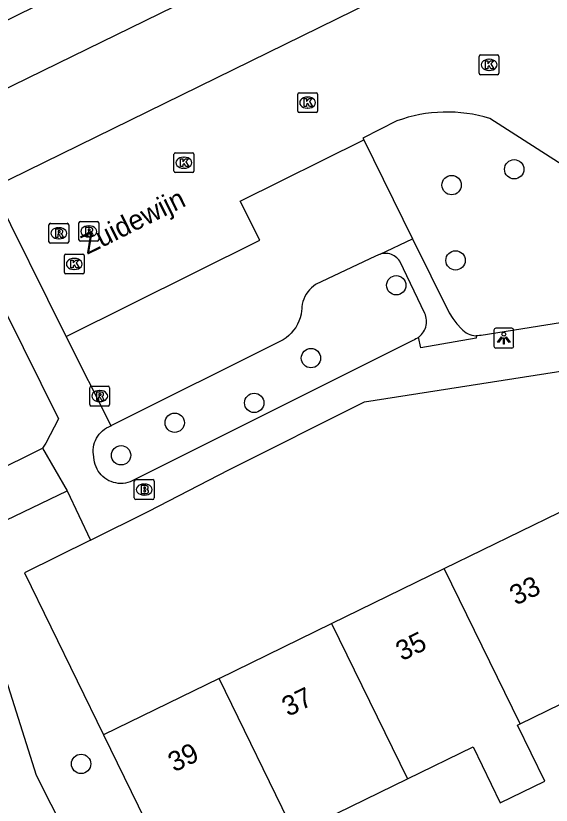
# Model space of a CAD drawing. Extents: x 157793 to 159380, y 380882 to 382313.
# Drawn here: x 158668.16 to 158695.22, y 381712.53 to 381752.4 of the extents above; entities that cross this region are included whole.
import ezdxf

# ---------------------------------------------------------------- set-up
doc = ezdxf.new("R2010")
doc.units = 0
for name, color, linetype in [('IMGEO_Boom', 7, 'Continuous'), ('IMGEO_Brandkraan', 7, 'Continuous'), ('IMGEO_Groenvoorziening', 7, 'Continuous'), ('IMGEO_Kolk', 7, 'Continuous'), ('IMGEO_Lichtpunt', 7, 'Continuous'), ('IMGEO_Openbare_ruimte_label', 7, 'Continuous'), ('IMGEO_Pand', 7, 'Continuous'), ('IMGEO_Pand_nummerreeks', 7, 'Continuous'), ('IMGEO_Parkeervlak_open', 7, 'Continuous'), ('IMGEO_Rijbaan_lokaal_open', 7, 'Continuous'), ('IMGEO_Rioolput', 7, 'Continuous'), ('IMGEO_Voetpad_open', 7, 'Continuous')]:
    doc.layers.add(name, color=color, linetype=linetype)

msp = doc.modelspace()

# ---------------------------------------------------------------- linework, layer by layer
at = {"layer": 'IMGEO_Boom'}
for centre in [(158693.345, 381744.646), (158690.183, 381743.849), (158690.382, 381740.046), (158687.385, 381738.788), (158683.075, 381735.11), (158680.208, 381732.848), (158676.19, 381731.848), (158673.48, 381730.202), (158671.459, 381714.62)]:
    msp.add_circle(centre, 0.489, dxfattribs=at)
at = {"layer": 'IMGEO_Brandkraan'}
for p, q in [((158674.149, 381728.047), (158674.149, 381728.899)), ((158674.224, 381728.973), (158675.076, 381728.973)), ((158674.637, 381728.753), (158674.662, 381728.753)), ((158675.15, 381728.899), (158675.15, 381728.047)), ((158675.076, 381727.973), (158674.224, 381727.973)), ((158674.66, 381728.193), (158674.635, 381728.193))]:
    msp.add_line(p, q, dxfattribs=at)
for points in [[(158674.149, 381728.047), (158674.149, 381728.899)], [(158674.224, 381728.973), (158675.076, 381728.973)], [(158674.497, 381728.673), (158674.497, 381728.273), (158674.71, 381728.273)], [(158674.728, 381728.673), (158674.497, 381728.673)], [(158675.15, 381728.899), (158675.15, 381728.047)], [(158674.676, 381728.592), (158674.622, 381728.592), (158674.622, 381728.516)], [(158674.622, 381728.516), (158674.675, 381728.516)], [(158674.684, 381728.44), (158674.622, 381728.44), (158674.622, 381728.359)], [(158674.622, 381728.359), (158674.684, 381728.359)], [(158675.076, 381727.973), (158674.224, 381727.973)]]:
    msp.add_lwpolyline(points, dxfattribs=at)
for centre, radius, start, end in [((158674.226, 381728.897), 0.0765, 91.552, 178.448), ((158674.226, 381728.897), 0.0765, 91.552, 178.448), ((158674.732, 381728.528), 0.145, 59.4692, 91.5367), ((158675.074, 381728.897), 0.0765, 1.552, 88.448), ((158675.074, 381728.897), 0.0765, 1.552, 88.448), ((158674.677, 381728.554), 0.0379, 267.8285, 90.9355), ((158674.685, 381728.399), 0.0404, 269.8759, 90.5077), ((158674.716, 381728.524), 0.251, 268.6676, 293.5347), ((158674.757, 381728.575), 0.0922, 285.5137, 58.1501), ((158674.762, 381728.383), 0.105, 301.3115, 78.989), ((158674.226, 381728.049), 0.0765, 181.552, 268.448), ((158674.226, 381728.049), 0.0765, 181.552, 268.448), ((158675.074, 381728.049), 0.0765, 271.552, 358.448), ((158675.074, 381728.049), 0.0765, 271.552, 358.448)]:
    msp.add_arc(centre, radius, start, end, dxfattribs=at)
for centre, major_axis, ratio, start_param, end_param in [((158674.636, 381728.473), (-0.387, 0.002), 0.722429, 4.712389, 7.853982), ((158674.661, 381728.473), (-0.39, 0.002), 0.717154, 1.570796, 4.712389)]:
    msp.add_ellipse(centre, major_axis=major_axis, ratio=ratio, start_param=start_param, end_param=end_param, dxfattribs=at)
at = {"layer": 'IMGEO_Groenvoorziening'}
msp.add_lwpolyline([(158671.942, 381725.923), (158668.598, 381724.27), (158672.592, 381716.085)], dxfattribs=at)
at = {"layer": 'IMGEO_Kolk'}
for p, q in [((158691.575, 381749.494), (158691.575, 381750.346)), ((158691.65, 381750.42), (158692.502, 381750.42)), ((158692.063, 381750.2), (158692.088, 381750.2)), ((158692.576, 381750.346), (158692.576, 381749.494)), ((158692.502, 381749.42), (158691.65, 381749.42)), ((158692.086, 381749.64), (158692.061, 381749.64)), ((158682.405, 381747.587), (158682.405, 381748.439)), ((158682.48, 381748.513), (158683.332, 381748.513)), ((158682.893, 381748.293), (158682.918, 381748.293)), ((158683.406, 381748.439), (158683.406, 381747.587)), ((158683.332, 381747.513), (158682.48, 381747.513)), ((158682.916, 381747.733), (158682.891, 381747.733)), ((158676.229, 381745.479), (158677.081, 381745.479)), ((158676.154, 381744.553), (158676.154, 381745.405)), ((158676.642, 381745.259), (158676.667, 381745.259)), ((158677.155, 381745.405), (158677.155, 381744.553)), ((158676.665, 381744.699), (158676.64, 381744.699)), ((158677.081, 381744.479), (158676.229, 381744.479)), ((158670.615, 381739.439), (158670.615, 381740.291)), ((158670.69, 381740.365), (158671.542, 381740.365)), ((158671.616, 381740.291), (158671.616, 381739.439)), ((158671.103, 381740.145), (158671.128, 381740.145)), ((158671.126, 381739.585), (158671.101, 381739.585)), ((158671.542, 381739.365), (158670.69, 381739.365))]:
    msp.add_line(p, q, dxfattribs=at)
for points in [[(158691.575, 381749.494), (158691.575, 381750.346)], [(158691.65, 381750.42), (158692.502, 381750.42)], [(158692.576, 381750.346), (158692.576, 381749.494)], [(158691.896, 381750.12), (158692.019, 381750.12), (158692.019, 381749.969), (158692.149, 381750.12), (158692.313, 381750.12), (158692.167, 381749.969), (158692.32, 381749.72), (158692.168, 381749.72), (158692.083, 381749.884), (158692.019, 381749.817), (158692.019, 381749.72), (158691.896, 381749.72), (158691.896, 381750.12)], [(158692.502, 381749.42), (158691.65, 381749.42)], [(158682.405, 381747.587), (158682.405, 381748.439)], [(158682.48, 381748.513), (158683.332, 381748.513)], [(158682.726, 381748.213), (158682.849, 381748.213), (158682.849, 381748.062), (158682.979, 381748.213), (158683.143, 381748.213), (158682.997, 381748.062), (158683.15, 381747.813), (158682.998, 381747.813), (158682.913, 381747.977), (158682.849, 381747.91), (158682.849, 381747.813), (158682.726, 381747.813), (158682.726, 381748.213)], [(158683.406, 381748.439), (158683.406, 381747.587)], [(158683.332, 381747.513), (158682.48, 381747.513)], [(158676.229, 381745.479), (158677.081, 381745.479)], [(158676.154, 381744.553), (158676.154, 381745.405)], [(158676.475, 381745.179), (158676.598, 381745.179), (158676.598, 381745.028), (158676.728, 381745.179), (158676.892, 381745.179), (158676.746, 381745.028), (158676.899, 381744.779), (158676.747, 381744.779), (158676.662, 381744.943), (158676.598, 381744.876), (158676.598, 381744.779), (158676.475, 381744.779), (158676.475, 381745.179)], [(158677.155, 381745.405), (158677.155, 381744.553)], [(158677.081, 381744.479), (158676.229, 381744.479)], [(158670.615, 381739.439), (158670.615, 381740.291)], [(158670.69, 381740.365), (158671.542, 381740.365)], [(158671.616, 381740.291), (158671.616, 381739.439)], [(158670.936, 381740.065), (158671.059, 381740.065), (158671.059, 381739.914), (158671.189, 381740.065), (158671.353, 381740.065), (158671.207, 381739.914), (158671.36, 381739.665), (158671.208, 381739.665), (158671.123, 381739.829), (158671.059, 381739.762), (158671.059, 381739.665), (158670.936, 381739.665), (158670.936, 381740.065)], [(158671.542, 381739.365), (158670.69, 381739.365)]]:
    msp.add_lwpolyline(points, dxfattribs=at)
for centre, start, end in [((158691.652, 381750.344), 91.552, 178.448), ((158691.652, 381750.344), 91.552, 178.448), ((158692.5, 381750.344), 1.552, 88.448), ((158692.5, 381750.344), 1.552, 88.448), ((158691.652, 381749.496), 181.552, 268.448), ((158691.652, 381749.496), 181.552, 268.448), ((158692.5, 381749.496), 271.552, 358.448), ((158692.5, 381749.496), 271.552, 358.448), ((158682.482, 381748.437), 91.552, 178.448), ((158682.482, 381748.437), 91.552, 178.448), ((158683.33, 381748.437), 1.552, 88.448), ((158683.33, 381748.437), 1.552, 88.448), ((158682.482, 381747.589), 181.552, 268.448), ((158682.482, 381747.589), 181.552, 268.448), ((158683.33, 381747.589), 271.552, 358.448), ((158683.33, 381747.589), 271.552, 358.448), ((158676.231, 381745.403), 91.552, 178.448), ((158676.231, 381745.403), 91.552, 178.448), ((158677.079, 381745.403), 1.552, 88.448), ((158677.079, 381745.403), 1.552, 88.448), ((158676.231, 381744.555), 181.552, 268.448), ((158676.231, 381744.555), 181.552, 268.448), ((158677.079, 381744.555), 271.552, 358.448), ((158677.079, 381744.555), 271.552, 358.448), ((158670.692, 381740.289), 91.552, 178.448), ((158670.692, 381740.289), 91.552, 178.448), ((158671.54, 381740.289), 1.552, 88.448), ((158671.54, 381740.289), 1.552, 88.448), ((158670.692, 381739.441), 181.552, 268.448), ((158670.692, 381739.441), 181.552, 268.448), ((158671.54, 381739.441), 271.552, 358.448), ((158671.54, 381739.441), 271.552, 358.448)]:
    msp.add_arc(centre, 0.0765, start, end, dxfattribs=at)
for centre, major_axis, ratio, start_param, end_param in [((158692.062, 381749.92), (-0.387, 0.002), 0.722429, 4.712389, 7.853982), ((158692.087, 381749.92), (-0.39, 0.002), 0.717154, 1.570796, 4.712389), ((158682.892, 381748.013), (-0.387, 0.002), 0.722429, 4.712389, 7.853982), ((158682.917, 381748.013), (-0.39, 0.002), 0.717154, 1.570796, 4.712389), ((158676.641, 381744.979), (-0.387, 0.002), 0.722429, 4.712389, 7.853982), ((158676.666, 381744.979), (-0.39, 0.002), 0.717154, 1.570796, 4.712389), ((158671.102, 381739.865), (-0.387, 0.002), 0.722429, 4.712389, 7.853982), ((158671.127, 381739.865), (-0.39, 0.002), 0.717154, 1.570796, 4.712389)]:
    msp.add_ellipse(centre, major_axis=major_axis, ratio=ratio, start_param=start_param, end_param=end_param, dxfattribs=at)
at = {"layer": 'IMGEO_Lichtpunt'}
for p, q in [((158692.322, 381736.523), (158692.322, 381735.716)), ((158692.322, 381736.523), (158692.322, 381735.716)), ((158693.224, 381736.618), (158692.416, 381736.618)), ((158693.224, 381736.618), (158692.416, 381736.618)), ((158693.318, 381735.716), (158693.318, 381736.523)), ((158693.318, 381735.716), (158693.318, 381736.523)), ((158692.416, 381735.622), (158693.224, 381735.622)), ((158692.416, 381735.622), (158693.224, 381735.622))]:
    msp.add_line(p, q, dxfattribs=at)
for points in [[(158692.696, 381736.187), (158692.735, 381736.159), (158692.547, 381735.897), (158692.509, 381735.924), (158692.696, 381736.187)], [(158692.798, 381736.139), (158692.845, 381736.139), (158692.845, 381735.817), (158692.798, 381735.817), (158692.798, 381736.139)], [(158692.908, 381736.159), (158692.946, 381736.186), (158693.133, 381735.924), (158693.094, 381735.896), (158692.908, 381736.159)]]:
    msp.add_lwpolyline(points, dxfattribs=at)
msp.add_circle((158692.821, 381736.321), 0.0994, dxfattribs=at)
for centre, start, end in [((158692.416, 381736.523), 90, 180), ((158692.416, 381736.523), 90, 180), ((158693.224, 381736.523), 0, 90), ((158693.224, 381736.523), 0, 90), ((158692.416, 381735.716), 180, 270), ((158692.416, 381735.716), 180, 270), ((158693.224, 381735.716), 270, 0), ((158693.224, 381735.716), 270, 360)]:
    msp.add_arc(centre, 0.0946, start, end, dxfattribs=at)
at = {"layer": 'IMGEO_Pand'}
for points in [[(158689.808, 381724.486), (158695.609, 381727.317), (158696.661, 381725.16)], [(158684.119, 381721.71), (158689.808, 381724.486)], [(158693.641, 381716.634), (158689.808, 381724.486)], [(158678.431, 381718.934), (158684.119, 381721.71)], [(158684.119, 381721.71), (158687.952, 381713.857)], [(158693.641, 381716.634), (158699.144, 381719.319)], [(158678.431, 381718.934), (158672.592, 381716.085)], [(158682.263, 381711.081), (158678.431, 381718.934)], [(158687.952, 381713.857), (158691.266, 381715.474), (158692.642, 381712.653), (158694.889, 381713.75), (158693.513, 381716.571), (158693.641, 381716.634)], [(158672.592, 381716.085), (158676.424, 381708.232)], [(158682.263, 381711.081), (158687.952, 381713.857)]]:
    msp.add_lwpolyline(points, dxfattribs=at)
at = {"layer": 'IMGEO_Parkeervlak_open'}
for points in [[(158685.742, 381746.13), (158688.212, 381741.139)], [(158686.565, 381740.362), (158686.332, 381740.252), (158683.311, 381738.828), (158683.199, 381738.748), (158683.095, 381738.659), (158682.999, 381738.561), (158682.913, 381738.454), (158682.836, 381738.341), (158682.769, 381738.221), (158682.714, 381738.095), (158682.67, 381737.965), (158682.638, 381737.831), (158682.618, 381737.696), (158682.611, 381737.594), (158682.603, 381737.506), (158682.573, 381737.328), (158682.528, 381737.153), (158682.468, 381736.983), (158682.393, 381736.819), (158682.303, 381736.663), (158682.2, 381736.515), (158682.083, 381736.377), (158681.955, 381736.25), (158681.817, 381736.134), (158681.668, 381736.032), (158672.991, 381731.705), (158672.973, 381731.695)]]:
    msp.add_lwpolyline(points, dxfattribs=at)
at = {"layer": 'IMGEO_Rijbaan_lokaal_open'}
for points in [[(158702.609, 381761.19), (158666.971, 381743.717)], [(158687.422, 381747.086), (158685.699, 381746.218), (158685.742, 381746.13)], [(158700.372, 381741.918), (158692.119, 381747.208)], [(158670.706, 381736.208), (158680.492, 381741.063), (158679.497, 381743.042), (158685.742, 381746.13)], [(158670.706, 381736.208), (158666.971, 381743.717)]]:
    msp.add_lwpolyline(points, dxfattribs=at)
msp.add_arc((158689.95, 381740.252), 7.286, 72.6775, 110.2983, dxfattribs=at)
at = {"layer": 'IMGEO_Rioolput'}
for p, q in [((158669.835, 381740.991), (158669.835, 381741.843)), ((158669.91, 381741.917), (158670.762, 381741.917)), ((158670.836, 381741.843), (158670.836, 381740.991)), ((158671.351, 381741.083), (158671.351, 381741.935)), ((158671.426, 381742.009), (158672.278, 381742.009)), ((158672.352, 381741.935), (158672.352, 381741.083)), ((158670.323, 381741.697), (158670.348, 381741.697)), ((158671.839, 381741.789), (158671.864, 381741.789)), ((158670.346, 381741.137), (158670.321, 381741.137)), ((158671.862, 381741.229), (158671.837, 381741.229)), ((158670.762, 381740.917), (158669.91, 381740.917)), ((158672.278, 381741.009), (158671.426, 381741.009)), ((158671.901, 381732.766), (158671.901, 381733.618)), ((158671.976, 381733.692), (158672.828, 381733.692)), ((158672.389, 381733.472), (158672.414, 381733.472)), ((158672.902, 381733.618), (158672.902, 381732.766)), ((158672.828, 381732.692), (158671.976, 381732.692)), ((158672.412, 381732.912), (158672.387, 381732.912))]:
    msp.add_line(p, q, dxfattribs=at)
for points in [[(158669.835, 381740.991), (158669.835, 381741.843)], [(158669.91, 381741.917), (158670.762, 381741.917)], [(158670.836, 381741.843), (158670.836, 381740.991)], [(158671.351, 381741.083), (158671.351, 381741.935)], [(158671.426, 381742.009), (158672.278, 381742.009)], [(158672.352, 381741.935), (158672.352, 381741.083)], [(158670.424, 381741.615), (158670.172, 381741.617), (158670.172, 381741.217)], [(158670.35, 381741.536), (158670.296, 381741.536), (158670.296, 381741.455)], [(158670.296, 381741.455), (158670.348, 381741.455)], [(158671.94, 381741.707), (158671.688, 381741.709), (158671.688, 381741.309)], [(158671.688, 381741.309), (158671.812, 381741.309), (158671.812, 381741.471), (158671.823, 381741.471)], [(158671.866, 381741.628), (158671.812, 381741.628), (158671.812, 381741.547)], [(158671.812, 381741.547), (158671.864, 381741.547)], [(158671.87, 381741.442), (158671.941, 381741.309), (158672.081, 381741.309), (158672.016, 381741.435)], [(158670.172, 381741.217), (158670.296, 381741.217), (158670.296, 381741.379), (158670.307, 381741.379)], [(158670.354, 381741.35), (158670.425, 381741.217), (158670.565, 381741.217), (158670.5, 381741.343)], [(158670.762, 381740.917), (158669.91, 381740.917)], [(158672.278, 381741.009), (158671.426, 381741.009)], [(158671.901, 381732.766), (158671.901, 381733.618)], [(158671.976, 381733.692), (158672.828, 381733.692)], [(158672.902, 381733.618), (158672.902, 381732.766)], [(158672.49, 381733.39), (158672.238, 381733.392), (158672.238, 381732.992)], [(158672.238, 381732.992), (158672.362, 381732.992), (158672.362, 381733.154), (158672.373, 381733.154)], [(158672.416, 381733.311), (158672.362, 381733.311), (158672.362, 381733.23)], [(158672.362, 381733.23), (158672.414, 381733.23)], [(158672.42, 381733.125), (158672.491, 381732.992), (158672.631, 381732.992), (158672.566, 381733.118)], [(158672.828, 381732.692), (158671.976, 381732.692)]]:
    msp.add_lwpolyline(points, dxfattribs=at)
for centre, radius, start, end in [((158669.912, 381741.841), 0.0765, 91.552, 178.448), ((158669.912, 381741.841), 0.0765, 91.552, 178.448), ((158670.76, 381741.841), 0.0765, 1.552, 88.448), ((158670.76, 381741.841), 0.0765, 1.552, 88.448), ((158671.428, 381741.933), 0.0765, 91.552, 178.448), ((158671.428, 381741.933), 0.0765, 91.552, 178.448), ((158672.276, 381741.933), 0.0765, 1.552, 88.448), ((158672.276, 381741.933), 0.0765, 1.552, 88.448), ((158670.332, 381741.644), 0.19, 274.7715, 282.9687), ((158670.356, 381741.44), 0.0964, 77.0061, 93.1865), ((158670.37, 381741.497), 0.0378, 276.6634, 79.6772), ((158670.423, 381741.505), 0.109, 350.3612, 89.416), ((158670.421, 381741.505), 0.112, 277.5842, 350.9817), ((158671.822, 381741.418), 0.0533, 26.0293, 88.6989), ((158671.848, 381741.736), 0.19, 274.7715, 282.9687), ((158671.872, 381741.532), 0.0964, 77.0061, 93.1865), ((158671.886, 381741.589), 0.0378, 276.6634, 79.6772), ((158671.939, 381741.597), 0.109, 350.3612, 89.416), ((158671.937, 381741.597), 0.112, 277.5842, 350.9817), ((158671.921, 381741.382), 0.108, 29.5134, 73.7905), ((158670.306, 381741.326), 0.0533, 26.0293, 88.6989), ((158670.405, 381741.29), 0.108, 29.5134, 73.7905), ((158671.428, 381741.085), 0.0765, 181.552, 268.448), ((158671.428, 381741.085), 0.0765, 181.552, 268.448), ((158672.276, 381741.085), 0.0765, 271.552, 358.448), ((158672.276, 381741.085), 0.0765, 271.552, 358.448), ((158669.912, 381740.993), 0.0765, 181.552, 268.448), ((158669.912, 381740.993), 0.0765, 181.552, 268.448), ((158670.76, 381740.993), 0.0765, 271.552, 358.448), ((158670.76, 381740.993), 0.0765, 271.552, 358.448), ((158671.978, 381733.616), 0.0765, 91.552, 178.448), ((158671.978, 381733.616), 0.0765, 91.552, 178.448), ((158672.826, 381733.616), 0.0765, 1.552, 88.448), ((158672.826, 381733.616), 0.0765, 1.552, 88.448), ((158672.372, 381733.101), 0.0533, 26.0293, 88.6989), ((158672.398, 381733.419), 0.19, 274.7715, 282.9687), ((158672.422, 381733.215), 0.0964, 77.0061, 93.1865), ((158672.436, 381733.272), 0.0378, 276.6634, 79.6772), ((158672.489, 381733.28), 0.109, 350.3612, 89.416), ((158672.487, 381733.28), 0.112, 277.5842, 350.9817), ((158672.471, 381733.065), 0.108, 29.5134, 73.7905), ((158671.978, 381732.768), 0.0765, 181.552, 268.448), ((158671.978, 381732.768), 0.0765, 181.552, 268.448), ((158672.826, 381732.768), 0.0765, 271.552, 358.448), ((158672.826, 381732.768), 0.0765, 271.552, 358.448)]:
    msp.add_arc(centre, radius, start, end, dxfattribs=at)
for centre, major_axis, ratio, start_param, end_param in [((158670.322, 381741.417), (-0.387, 0.002), 0.722429, 4.712389, 7.853982), ((158670.347, 381741.417), (-0.39, 0.002), 0.717154, 1.570796, 4.712389), ((158671.838, 381741.509), (-0.387, 0.002), 0.722429, 4.712389, 7.853982), ((158671.863, 381741.509), (-0.39, 0.002), 0.717154, 1.570796, 4.712389), ((158672.388, 381733.192), (-0.387, 0.002), 0.722429, 4.712389, 7.853982), ((158672.413, 381733.192), (-0.39, 0.002), 0.717154, 1.570796, 4.712389)]:
    msp.add_ellipse(centre, major_axis=major_axis, ratio=ratio, start_param=start_param, end_param=end_param, dxfattribs=at)
at = {"layer": 'IMGEO_Voetpad_open'}
for points in [[(158698.744, 381767.475), (158664.341, 381750.51), (158652.833, 381773.608)], [(158665.101, 381747.47), (158665.704, 381747.774), (158665.71, 381747.762), (158670.297, 381750), (158676.17, 381752.865), (158676.081, 381753.044), (158675.923, 381753.363), (158680.427, 381755.574), (158699.94, 381765.149)], [(158663.118, 381746.51), (158665.854, 381741.022), (158670.31, 381732.042), (158669.676, 381730.808), (158669.644, 381730.759), (158669.515, 381730.559)], [(158686.565, 381740.362), (158688.212, 381741.139)], [(158688.212, 381741.139), (158690.067, 381737.389), (158690.247, 381737.105), (158690.453, 381736.838), (158690.682, 381736.592)], [(158688.515, 381736.161), (158688.532, 381736.173), (158688.6, 381736.231), (158688.662, 381736.295), (158688.718, 381736.364), (158688.768, 381736.437), (158688.811, 381736.515), (158688.847, 381736.597), (158688.876, 381736.681), (158688.897, 381736.768), (158688.91, 381736.856), (158688.915, 381736.945), (158688.912, 381737.034), (158688.901, 381737.122), (158688.883, 381737.21), (158688.856, 381737.295), (158688.829, 381737.363), (158687.57, 381740.002), (158687.523, 381740.067), (158687.47, 381740.127), (158687.411, 381740.182), (158687.349, 381740.231), (158687.282, 381740.275), (158687.211, 381740.313), (158687.137, 381740.344), (158687.061, 381740.369), (158686.983, 381740.386), (158686.903, 381740.397), (158686.823, 381740.4), (158686.743, 381740.397), (158686.664, 381740.386), (158686.586, 381740.368), (158686.565, 381740.362)], [(158671.942, 381725.923), (158674.89, 381727.38), (158678.922, 381729.472), (158685.788, 381732.895), (158698.181, 381734.84), (158723.235, 381738.919), (158723.773, 381738.03)], [(158701.062, 381737.752), (158691.681, 381736.261), (158691.59, 381736.247), (158691.499, 381736.241), (158691.415, 381736.242)], [(158691.415, 381736.242), (158691.422, 381736.126), (158688.627, 381735.636), (158688.515, 381736.161)], [(158672.973, 381731.695), (158670.706, 381736.208)], [(158688.515, 381736.161), (158688.459, 381736.121), (158688.382, 381736.076), (158688.302, 381736.039), (158688.218, 381736.008), (158674.211, 381728.995), (158674.082, 381728.923), (158674.046, 381728.906), (158673.934, 381728.86), (158673.817, 381728.823), (158673.698, 381728.798), (158673.577, 381728.783), (158673.455, 381728.779), (158673.333, 381728.786), (158673.213, 381728.804), (158673.094, 381728.833), (158672.979, 381728.872), (158672.867, 381728.921), (158672.76, 381728.98), (158672.659, 381729.048), (158672.565, 381729.125), (158672.478, 381729.211), (158672.398, 381729.303), (158672.328, 381729.402), (158672.266, 381729.508), (158672.214, 381729.618), (158672.172, 381729.733), (158672.141, 381729.85), (158672.12, 381729.97), (158672.11, 381730.092), (158672.103, 381730.121), (158672.083, 381730.242), (158672.073, 381730.363), (158672.074, 381730.486), (158672.087, 381730.607), (158672.11, 381730.727), (158672.143, 381730.844), (158672.187, 381730.958), (158672.241, 381731.068), (158672.305, 381731.172), (158672.377, 381731.27), (158672.458, 381731.362), (158672.547, 381731.446), (158672.643, 381731.521), (158672.745, 381731.588), (158672.853, 381731.645), (158672.966, 381731.692), (158672.973, 381731.695)], [(158661.658, 381726.677), (158669.515, 381730.559)], [(158669.515, 381730.559), (158670.761, 381728.409)], [(158682.112, 381696.806), (158678.745, 381695.196), (158669.211, 381714.04), (158665.444, 381725.86), (158670.761, 381728.409)], [(158670.761, 381728.409), (158671.942, 381725.923)]]:
    msp.add_lwpolyline(points, dxfattribs=at)
msp.add_arc((158691.478, 381737.316), 1.076, 222.2961, 266.6559, dxfattribs=at)

# ---------------------------------------------------------------- texts
at = {"layer": 'IMGEO_Openbare_ruimte_label'}
msp.add_text('Zuidewijn', height=1, rotation=26.3601, dxfattribs=at).set_placement((158671.765, 381740.319))
at = {"layer": 'IMGEO_Pand_nummerreeks'}
for s, rotation, p in [('33', 26.0118, (158693.428, 381722.604)), ('35', 26.0123, (158687.672, 381719.795)), ('37', 26.0118, (158681.919, 381716.988)), ('39', 26.0118, (158676.165, 381714.18))]:
    msp.add_text(s, height=1, rotation=rotation, dxfattribs=at).set_placement(p)

doc.saveas('drawing.dxf')
